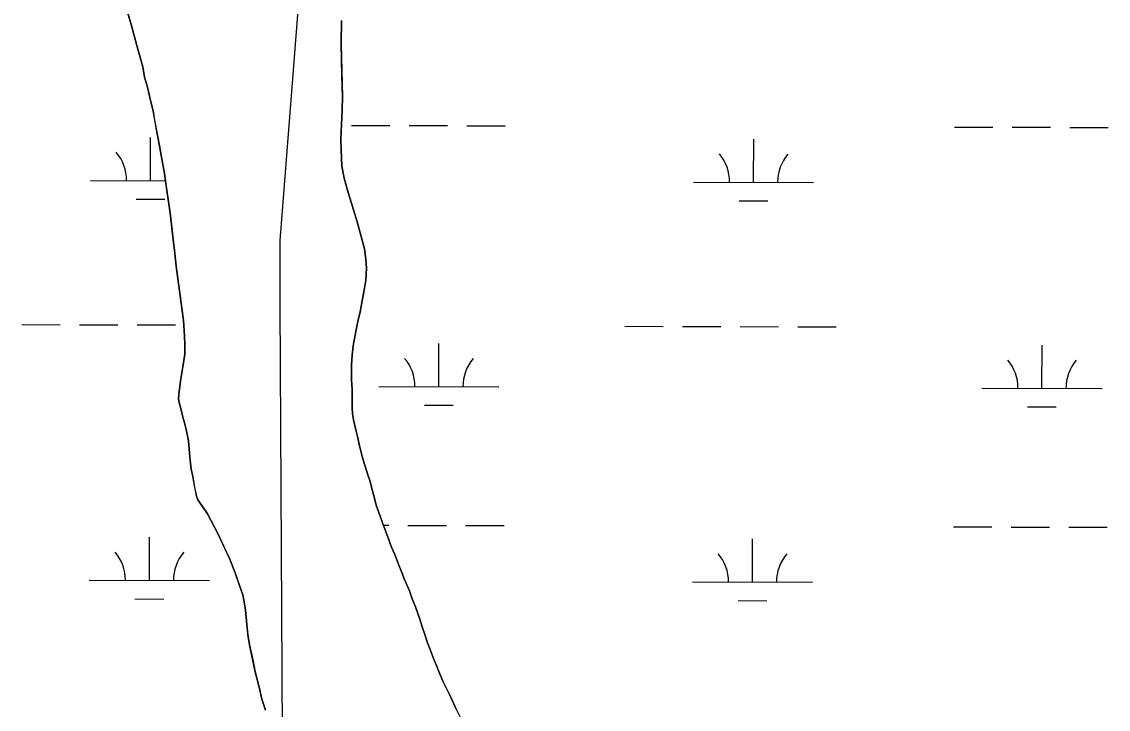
# Model space of a CAD drawing. Extents: x 3161615 to 3199515, y 867541 to 892976.
# Drawn here: x 3192242 to 3193146, y 875107 to 875679 of the extents above; entities that cross this region are included whole.
import ezdxf

# ---------------------------------------------------------------- set-up
doc = ezdxf.new("R2010")
doc.units = 0
for name, color, linetype in [('V-SITE-VEGE', 7, 'Continuous'), ('V-TOPO-BNDY', 7, 'Continuous'), ('V-TOPO-SHOR', 7, 'Continuous'), ('V-WETL-SWMP', 7, 'Continuous')]:
    doc.layers.add(name, color=color, linetype=linetype)

msp = doc.modelspace()

# ---------------------------------------------------------------- linework, layer by layer
at = {"layer": 'V-SITE-VEGE'}
for p, q in [((3192332.93, 875676.44), (3192325.41, 875701.92)), ((3192507.92, 875679.91), (3192507.78, 875660.09)), ((3192338.55, 875656.01), (3192332.93, 875676.44)), ((3192342.52, 875641.14), (3192338.55, 875656.01)), ((3192507.78, 875660.09), (3192508.67, 875616.19)), ((3192344.1, 875632.58), (3192342.52, 875641.14)), ((3192346.45, 875624.26), (3192344.1, 875632.58)), ((3192349.22, 875612.16), (3192346.45, 875624.26)), ((3192351.08, 875604.6), (3192349.22, 875612.16)), ((3192508.67, 875616.19), (3192508.46, 875605.41)), ((3192354.68, 875583.96), (3192351.08, 875604.6)), ((3192508.46, 875605.41), (3192507.47, 875581.09)), ((3192356.52, 875575.4), (3192354.68, 875583.96)), ((3192507.47, 875581.09), (3192507.55, 875572.06)), ((3192358.09, 875566.09), (3192356.52, 875575.4)), ((3192507.55, 875572.06), (3192508.28, 875558.5)), ((3192360.58, 875552.49), (3192358.09, 875566.09)), ((3192508.28, 875558.5), (3192510.09, 875548.69)), ((3192362.77, 875536.4), (3192360.58, 875552.49)), ((3192510.09, 875548.69), (3192512.9, 875538.6)), ((3192364.56, 875525.33), (3192362.77, 875536.4)), ((3192512.9, 875538.6), (3192520.91, 875512.35)), ((3192365.65, 875517.28), (3192364.56, 875525.33)), ((3192367.76, 875497.17), (3192365.65, 875517.28)), ((3192520.91, 875512.35), (3192523.49, 875503.02)), ((3192523.49, 875503.02), (3192526.99, 875489.66)), ((3192368.85, 875488.62), (3192367.76, 875497.17)), ((3192526.99, 875489.66), (3192528.32, 875481.11)), ((3192370.34, 875475.3), (3192368.85, 875488.62)), ((3192528.32, 875481.11), (3192528.68, 875473.57)), ((3192376.48, 875430.28), (3192370.34, 875475.3)), ((3192528.68, 875473.57), (3192528.23, 875463.8)), ((3192528.23, 875463.8), (3192527.1, 875457.05)), ((3192527.1, 875457.05), (3192523.44, 875437.31)), ((3192523.44, 875437.31), (3192521.53, 875429.32)), ((3192377.23, 875417.47), (3192376.48, 875430.28)), ((3192521.53, 875429.32), (3192519.86, 875421.08)), ((3192377.57, 875409.69), (3192377.23, 875417.47)), ((3192519.86, 875421.08), (3192517.62, 875409.08)), ((3192377.43, 875402.17), (3192377.57, 875409.69)), ((3192517.62, 875409.08), (3192516.71, 875401.33)), ((3192375.96, 875391.66), (3192377.43, 875402.17)), ((3192516.71, 875401.33), (3192516.3, 875393.06)), ((3192373.98, 875379.92), (3192375.96, 875391.66)), ((3192516.3, 875393.06), (3192516.3, 875380.51)), ((3192372.5, 875368.66), (3192373.98, 875379.92)), ((3192516.3, 875380.51), (3192516.91, 875372.98)), ((3192516.91, 875372.98), (3192516.77, 875365.96)), ((3192372.42, 875364.9), (3192372.5, 875368.66)), ((3192372.87, 875361.88), (3192372.42, 875364.9)), ((3192516.77, 875365.96), (3192516.85, 875357.43)), ((3192373.56, 875358.86), (3192372.87, 875361.88)), ((3192374.5, 875355.83), (3192373.56, 875358.86)), ((3192375.89, 875349.78), (3192374.5, 875355.83)), ((3192516.85, 875357.43), (3192517, 875352.66)), ((3192377.3, 875344.99), (3192375.89, 875349.78)), ((3192378.69, 875339.44), (3192377.3, 875344.99)), ((3192517, 875352.66), (3192517.91, 875347.62)), ((3192517.91, 875347.62), (3192519.75, 875339.31)), ((3192380.52, 875330.12), (3192378.69, 875339.44)), ((3192519.75, 875339.31), (3192521.39, 875333.51)), ((3192381.75, 875316.3), (3192380.52, 875330.12)), ((3192521.39, 875333.51), (3192523.22, 875324.7)), ((3192523.22, 875324.7), (3192524.62, 875319.15)), ((3192524.62, 875319.15), (3192526.03, 875314.11)), ((3192382.81, 875306.5), (3192381.75, 875316.3)), ((3192526.03, 875314.11), (3192529.79, 875301.74)), ((3192384.19, 875300.21), (3192382.81, 875306.5)), ((3192387.13, 875283.84), (3192384.19, 875300.21)), ((3192529.79, 875301.74), (3192531.46, 875296.94)), ((3192531.46, 875296.94), (3192533.79, 875288.37)), ((3192388.32, 875280.81), (3192387.13, 875283.84)), ((3192533.79, 875288.37), (3192535.43, 875282.32)), ((3192535.43, 875282.32), (3192536.82, 875276.52)), ((3192391.74, 875276.23), (3192388.32, 875280.81)), ((3192396.37, 875269.36), (3192391.74, 875276.23)), ((3192536.82, 875276.52), (3192540.15, 875267.43)), ((3192405.08, 875252.89), (3192396.37, 875269.36)), ((3192540.15, 875267.43), (3192542.05, 875261.87)), ((3192542.05, 875261.87), (3192547.29, 875247.72)), ((3192414.7, 875232.13), (3192405.08, 875252.89)), ((3192547.29, 875247.72), (3192549.68, 875241.66)), ((3192549.68, 875241.66), (3192552.31, 875235.33)), ((3192419.48, 875220.25), (3192414.7, 875232.13)), ((3192552.31, 875235.33), (3192555.65, 875226.49)), ((3192423.03, 875209.64), (3192419.48, 875220.25)), ((3192555.65, 875226.49), (3192558.04, 875220.42)), ((3192558.04, 875220.42), (3192560.43, 875214.61)), ((3192425.89, 875201.82), (3192423.03, 875209.64)), ((3192560.43, 875214.61), (3192564.51, 875205.24)), ((3192427.03, 875196.02), (3192425.89, 875201.82)), ((3192564.51, 875205.24), (3192566.63, 875198.68)), ((3192428.14, 875188.98), (3192427.03, 875196.02)), ((3192566.63, 875198.68), (3192569.51, 875191.85)), ((3192569.51, 875191.85), (3192573.07, 875181.75)), ((3192429.16, 875177.17), (3192428.14, 875188.98)), ((3192430, 875168.87), (3192429.16, 875177.17)), ((3192573.07, 875181.75), (3192574.95, 875175.19)), ((3192574.95, 875175.19), (3192577.1, 875169.63)), ((3192431.34, 875160.32), (3192430, 875168.87)), ((3192577.1, 875169.63), (3192579.45, 875161.81)), ((3192436.16, 875137.9), (3192431.34, 875160.32)), ((3192579.45, 875161.81), (3192581.13, 875157.76)), ((3192581.13, 875157.76), (3192585.18, 875147.4)), ((3192585.18, 875147.4), (3192587.11, 875143.1)), ((3192439.65, 875124.04), (3192436.16, 875137.9)), ((3192587.11, 875143.1), (3192589.01, 875138.04)), ((3192589.01, 875138.04), (3192592.61, 875129.44)), ((3192592.61, 875129.44), (3192595.5, 875123.36)), ((3192441.73, 875114.97), (3192439.65, 875124.04)), ((3192595.5, 875123.36), (3192598.64, 875117.28)), ((3192444.56, 875105.88), (3192441.73, 875114.97)), ((3192598.64, 875117.28), (3192603.44, 875106.66)), ((3192603.44, 875106.66), (3192606.57, 875100.07))]:
    msp.add_line(p, q, dxfattribs=at)
at = {"layer": 'V-TOPO-BNDY'}
for p, q in [((3192486.79, 875876.89), (3192467.44, 875634.96)), ((3192467.44, 875634.96), (3192456.52, 875496.62)), ((3192456.52, 875496.62), (3192456.71, 875443.12)), ((3192456.71, 875443.12), (3192458.93, 875040.38))]:
    msp.add_line(p, q, dxfattribs=at)
at = {"layer": 'V-TOPO-SHOR'}
for points in [[(3192328.47, 875691.58), (3192332.93, 875676.44), (3192335.74, 875666.1), (3192338.55, 875656.01), (3192342.52, 875641.14), (3192344.1, 875632.58), (3192346.45, 875624.26), (3192349.22, 875612.16), (3192351.08, 875604.6), (3192352.43, 875596.8), (3192354.68, 875583.96), (3192356.52, 875575.4), (3192358.09, 875566.09), (3192360.58, 875552.49), (3192361.67, 875544.19), (3192362.77, 875536.4), (3192364.56, 875525.33), (3192365.65, 875517.28), (3192366.92, 875505.21), (3192367.76, 875497.17), (3192368.85, 875488.62), (3192370.34, 875475.3), (3192371.43, 875467), (3192372.53, 875458.95), (3192374.29, 875446.63), (3192375.39, 875438.58), (3192376.48, 875430.28), (3192377.23, 875417.47), (3192377.57, 875409.69), (3192377.43, 875402.17)], [(3192517.62, 875409.08), (3192519.86, 875421.08), (3192521.53, 875429.32), (3192523.44, 875437.31), (3192525.69, 875449.56), (3192527.1, 875457.05), (3192528.23, 875463.8), (3192528.68, 875473.57), (3192528.32, 875481.11), (3192526.99, 875489.66), (3192523.49, 875503.02), (3192520.91, 875512.35), (3192517.85, 875522.45), (3192512.9, 875538.6), (3192510.09, 875548.69), (3192508.28, 875558.5), (3192507.55, 875572.06), (3192507.47, 875581.09), (3192507.91, 875590.37), (3192508.46, 875605.4), (3192508.67, 875616.19), (3192508.26, 875633.75), (3192508.02, 875647.05), (3192507.78, 875660.1), (3192507.92, 875679.91)], [(3192603.44, 875106.66), (3192598.64, 875117.28), (3192595.5, 875123.36), (3192592.61, 875129.44), (3192589.01, 875138.04), (3192587.11, 875143.1), (3192585.18, 875147.4), (3192582.8, 875153.46), (3192581.13, 875157.76), (3192579.45, 875161.81), (3192577.1, 875169.63), (3192574.95, 875175.19), (3192573.07, 875181.75), (3192569.51, 875191.85), (3192566.63, 875198.68), (3192564.51, 875205.24), (3192560.43, 875214.61), (3192558.04, 875220.42), (3192555.65, 875226.49), (3192552.31, 875235.33), (3192549.68, 875241.66), (3192547.29, 875247.72), (3192544.19, 875256.06), (3192542.05, 875261.87), (3192540.15, 875267.43), (3192536.82, 875276.52), (3192535.43, 875282.32), (3192533.79, 875288.37), (3192531.46, 875296.94), (3192529.79, 875301.74), (3192528.39, 875306.54), (3192526.03, 875314.11), (3192524.62, 875319.15), (3192523.22, 875324.7), (3192521.39, 875333.51), (3192519.75, 875339.31), (3192517.91, 875347.62), (3192517, 875352.66), (3192516.85, 875357.43), (3192516.77, 875365.96), (3192516.91, 875372.98), (3192516.3, 875380.51), (3192516.3, 875393.06), (3192516.71, 875401.33), (3192517.62, 875409.08)], [(3192377.43, 875402.17), (3192375.96, 875391.66), (3192374.83, 875385.17), (3192373.98, 875379.92), (3192373.08, 875372.91), (3192372.5, 875368.66), (3192372.42, 875364.9), (3192372.87, 875361.88), (3192373.56, 875358.86), (3192374.5, 875355.83), (3192375.89, 875349.78), (3192377.3, 875344.99), (3192378.69, 875339.44), (3192380.52, 875330.12), (3192381.13, 875323.34), (3192381.75, 875316.3), (3192382.81, 875306.5), (3192384.19, 875300.21), (3192385.99, 875289.89), (3192387.13, 875283.84), (3192388.32, 875280.81), (3192391.74, 875276.23), (3192396.37, 875269.36), (3192405.08, 875252.89), (3192410.13, 875242), (3192414.7, 875232.13), (3192419.48, 875220.25), (3192421.37, 875214.44), (3192423.03, 875209.64), (3192425.89, 875201.81), (3192427.03, 875196.02), (3192428.14, 875188.98), (3192429.16, 875177.17), (3192430, 875168.87), (3192431.34, 875160.32), (3192434.33, 875146.72), (3192436.16, 875137.9), (3192439.65, 875124.04), (3192441.73, 875114.97), (3192444.56, 875105.88)]]:
    msp.add_lwpolyline(points, dxfattribs=at)
at = {"layer": 'V-WETL-SWMP'}
for p, q in [((3192332.93, 875676.44), (3192325.41, 875701.92)), ((3192507.78, 875660.1), (3192507.92, 875679.91)), ((3192338.55, 875656.02), (3192332.93, 875676.44)), ((3192342.52, 875641.14), (3192338.55, 875656.02)), ((3192508.67, 875616.19), (3192507.78, 875660.1)), ((3192344.1, 875632.58), (3192342.52, 875641.14)), ((3192346.45, 875624.26), (3192344.1, 875632.58)), ((3192349.22, 875612.16), (3192346.45, 875624.26)), ((3192351.08, 875604.6), (3192349.22, 875612.16)), ((3192508.46, 875605.4), (3192508.67, 875616.19)), ((3192354.68, 875583.96), (3192351.08, 875604.6)), ((3192507.47, 875581.09), (3192508.46, 875605.4)), ((3192516.18, 875592.51), (3192548.18, 875592.42)), ((3192564.18, 875592.38), (3192596.18, 875592.29)), ((3192612.18, 875592.24), (3192644.18, 875592.15)), ((3193018.08, 875591.12), (3193050.08, 875591.03)), ((3193066.08, 875590.99), (3193098.08, 875590.9)), ((3193114.08, 875590.86), (3193146.08, 875590.77)), ((3192348.99, 875546.54), (3192349.09, 875582.54)), ((3192356.52, 875575.4), (3192354.68, 875583.96)), ((3192507.55, 875572.06), (3192507.47, 875581.09)), ((3192850.89, 875545.15), (3192850.99, 875581.15)), ((3192358.09, 875566.09), (3192356.52, 875575.4)), ((3192508.28, 875558.5), (3192507.55, 875572.06)), ((3192360.58, 875552.49), (3192358.09, 875566.09)), ((3192510.09, 875548.69), (3192508.28, 875558.5)), ((3192298.99, 875546.68), (3192361.4, 875546.5)), ((3192362.77, 875536.4), (3192360.58, 875552.49)), ((3192512.9, 875538.6), (3192510.09, 875548.69)), ((3192800.89, 875545.29), (3192900.89, 875545.01)), ((3192364.56, 875525.33), (3192362.77, 875536.4)), ((3192520.91, 875512.36), (3192512.9, 875538.6)), ((3192336.94, 875531.14), (3192360.94, 875531.07)), ((3192838.85, 875529.75), (3192862.85, 875529.69)), ((3192365.65, 875517.28), (3192364.56, 875525.33)), ((3192367.76, 875497.17), (3192365.65, 875517.28)), ((3192523.49, 875503.02), (3192520.91, 875512.36)), ((3192526.99, 875489.66), (3192523.49, 875503.02)), ((3192368.85, 875488.62), (3192367.76, 875497.17)), ((3192528.32, 875481.11), (3192526.99, 875489.66)), ((3192370.34, 875475.3), (3192368.85, 875488.62)), ((3192528.68, 875473.58), (3192528.32, 875481.11)), ((3192376.48, 875430.28), (3192370.34, 875475.3)), ((3192528.23, 875463.8), (3192528.68, 875473.58)), ((3192527.09, 875457.05), (3192528.23, 875463.8)), ((3192523.44, 875437.31), (3192527.09, 875457.05)), ((3192521.53, 875429.32), (3192523.44, 875437.31)), ((3192241.81, 875426.76), (3192273.81, 875426.68)), ((3192289.81, 875426.63), (3192321.81, 875426.54)), ((3192337.81, 875426.5), (3192369.81, 875426.41)), ((3192377.23, 875417.48), (3192376.48, 875430.28)), ((3192519.86, 875421.08), (3192521.53, 875429.32)), ((3192377.57, 875409.69), (3192377.23, 875417.48)), ((3192517.62, 875409.08), (3192519.86, 875421.08)), ((3192743.72, 875425.38), (3192775.72, 875425.29)), ((3192791.72, 875425.24), (3192823.72, 875425.16)), ((3192839.72, 875425.11), (3192871.72, 875425.02)), ((3192887.72, 875424.98), (3192919.72, 875424.89)), ((3192377.43, 875402.17), (3192377.57, 875409.69)), ((3192516.71, 875401.33), (3192517.62, 875409.08)), ((3192588.98, 875375.06), (3192589.08, 875411.06)), ((3193090.89, 875373.68), (3193090.99, 875409.68)), ((3192375.96, 875391.67), (3192377.43, 875402.17)), ((3192516.3, 875393.06), (3192516.71, 875401.33)), ((3192373.98, 875379.92), (3192375.96, 875391.67)), ((3192516.3, 875380.52), (3192516.3, 875393.06)), ((3192372.5, 875368.66), (3192373.98, 875379.92)), ((3192516.91, 875372.98), (3192516.3, 875380.52)), ((3192516.77, 875365.96), (3192516.91, 875372.98)), ((3192538.98, 875375.2), (3192638.98, 875374.92)), ((3193040.89, 875373.81), (3193140.89, 875373.54)), ((3192372.42, 875364.9), (3192372.5, 875368.66)), ((3192372.87, 875361.88), (3192372.42, 875364.9)), ((3192516.85, 875357.43), (3192516.77, 875365.96)), ((3192373.56, 875358.86), (3192372.87, 875361.88)), ((3192374.5, 875355.83), (3192373.56, 875358.86)), ((3192375.89, 875349.78), (3192374.5, 875355.83)), ((3192517.01, 875352.66), (3192516.85, 875357.43)), ((3192576.94, 875359.66), (3192600.94, 875359.6)), ((3193078.85, 875358.28), (3193102.85, 875358.21)), ((3192377.3, 875344.99), (3192375.89, 875349.78)), ((3192378.69, 875339.44), (3192377.3, 875344.99)), ((3192517.91, 875347.63), (3192517.01, 875352.66)), ((3192519.75, 875339.31), (3192517.91, 875347.63)), ((3192380.52, 875330.13), (3192378.69, 875339.44)), ((3192521.39, 875333.51), (3192519.75, 875339.31)), ((3192381.75, 875316.31), (3192380.52, 875330.13)), ((3192523.23, 875324.7), (3192521.39, 875333.51)), ((3192524.62, 875319.15), (3192523.23, 875324.7)), ((3192526.03, 875314.11), (3192524.62, 875319.15)), ((3192382.81, 875306.5), (3192381.75, 875316.31)), ((3192529.79, 875301.74), (3192526.03, 875314.11)), ((3192384.19, 875300.21), (3192382.81, 875306.5)), ((3192387.13, 875283.84), (3192384.19, 875300.21)), ((3192531.46, 875296.94), (3192529.79, 875301.74)), ((3192533.79, 875288.37), (3192531.46, 875296.94)), ((3192388.32, 875280.81), (3192387.13, 875283.84)), ((3192535.43, 875282.32), (3192533.79, 875288.37)), ((3192536.82, 875276.52), (3192535.43, 875282.32)), ((3192391.74, 875276.23), (3192388.32, 875280.81)), ((3192396.37, 875269.36), (3192391.74, 875276.23)), ((3192540.15, 875267.43), (3192536.82, 875276.52)), ((3192405.08, 875252.89), (3192396.37, 875269.36)), ((3192542.05, 875261.87), (3192540.15, 875267.43)), ((3192547.29, 875247.72), (3192542.05, 875261.87)), ((3192542.83, 875259.76), (3192547.26, 875259.75)), ((3192563.26, 875259.7), (3192595.26, 875259.61)), ((3192611.26, 875259.57), (3192643.26, 875259.48)), ((3193017.16, 875258.45), (3193049.16, 875258.36)), ((3193065.16, 875258.31), (3193097.16, 875258.23)), ((3193113.16, 875258.18), (3193145.16, 875258.09)), ((3192348.07, 875213.87), (3192348.17, 875249.86)), ((3192414.7, 875232.13), (3192405.08, 875252.89)), ((3192549.68, 875241.66), (3192547.29, 875247.72)), ((3192849.97, 875212.48), (3192850.07, 875248.48)), ((3192552.31, 875235.33), (3192549.68, 875241.66)), ((3192419.48, 875220.25), (3192414.7, 875232.13)), ((3192555.65, 875226.49), (3192552.31, 875235.33)), ((3192423.03, 875209.64), (3192419.48, 875220.25)), ((3192558.04, 875220.42), (3192555.65, 875226.49)), ((3192560.43, 875214.61), (3192558.04, 875220.42)), ((3192298.07, 875214), (3192398.07, 875213.73)), ((3192425.89, 875201.81), (3192423.03, 875209.64)), ((3192564.51, 875205.24), (3192560.43, 875214.61)), ((3192799.97, 875212.62), (3192899.97, 875212.34)), ((3192427.03, 875196.02), (3192425.89, 875201.81)), ((3192566.63, 875198.68), (3192564.51, 875205.24)), ((3192336.02, 875198.47), (3192360.02, 875198.4)), ((3192428.14, 875188.98), (3192427.03, 875196.02)), ((3192569.51, 875191.85), (3192566.63, 875198.68)), ((3192573.07, 875181.75), (3192569.51, 875191.85)), ((3192837.93, 875197.08), (3192861.93, 875197.01)), ((3192429.16, 875177.17), (3192428.14, 875188.98)), ((3192430, 875168.87), (3192429.16, 875177.17)), ((3192574.95, 875175.19), (3192573.07, 875181.75)), ((3192577.1, 875169.63), (3192574.95, 875175.19)), ((3192431.34, 875160.32), (3192430, 875168.87)), ((3192579.45, 875161.81), (3192577.1, 875169.63)), ((3192436.16, 875137.9), (3192431.34, 875160.32)), ((3192581.13, 875157.76), (3192579.45, 875161.81)), ((3192585.18, 875147.4), (3192581.13, 875157.76)), ((3192587.11, 875143.1), (3192585.18, 875147.4)), ((3192439.65, 875124.04), (3192436.16, 875137.9)), ((3192589.01, 875138.04), (3192587.11, 875143.1)), ((3192592.61, 875129.44), (3192589.01, 875138.04)), ((3192595.5, 875123.37), (3192592.61, 875129.44)), ((3192441.73, 875114.97), (3192439.65, 875124.04)), ((3192598.64, 875117.28), (3192595.5, 875123.37)), ((3192444.56, 875105.88), (3192441.73, 875114.97)), ((3192603.44, 875106.65), (3192598.64, 875117.28))]:
    msp.add_line(p, q, dxfattribs=at)
for centre, start, end in [((3192293.74, 875547.17), 359.06985, 40.61351), ((3192795.65, 875545.78), 359.06985, 40.61351), ((3192906.14, 875545.47), 139.06985, 180.61351), ((3192533.74, 875375.69), 359.06985, 40.61351), ((3192644.23, 875375.38), 139.06985, 180.61351), ((3193035.65, 875374.3), 359.06985, 40.61351), ((3193146.13, 875374), 139.06985, 180.61351), ((3192292.82, 875214.49), 359.06985, 40.61351), ((3192403.31, 875214.19), 139.06985, 180.61351), ((3192794.73, 875213.11), 359.06985, 40.61351), ((3192905.22, 875212.8), 139.06985, 180.61351)]:
    msp.add_arc(centre, 35.25, start, end, dxfattribs=at)

doc.saveas('drawing.dxf')
